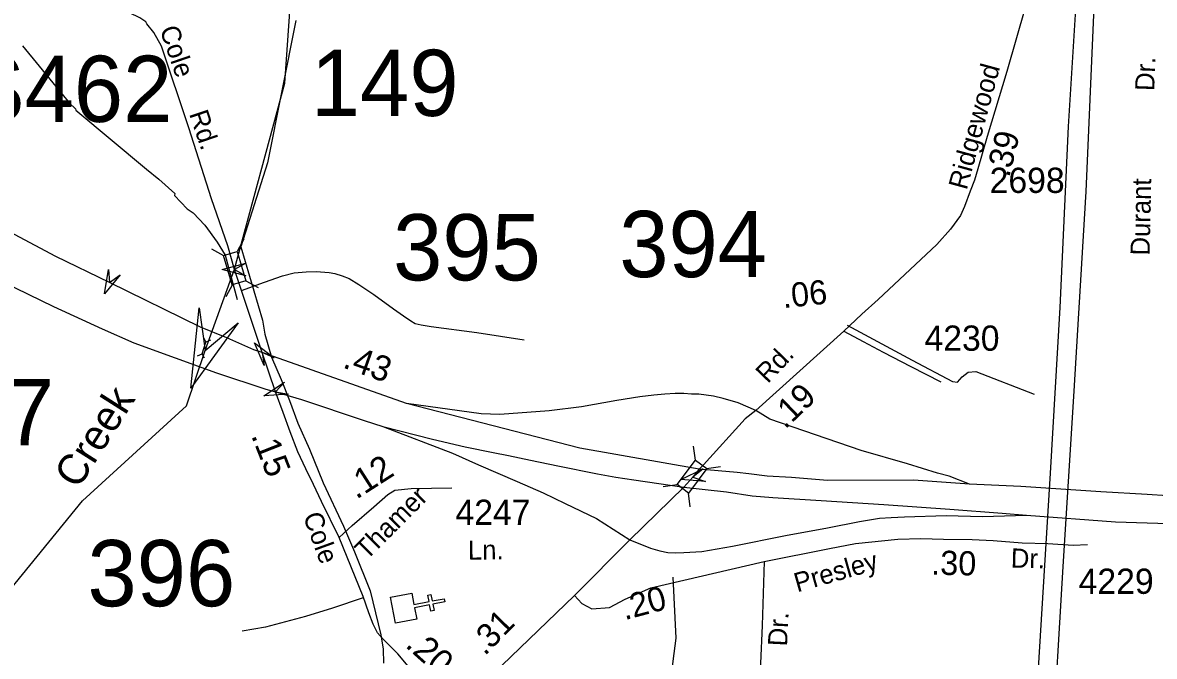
# Model space of a CAD drawing. Extents: x 1547597 to 1699558, y 810033 to 920809.
# Drawn here: x 1652640 to 1658248, y 840248 to 843387 of the extents above; entities that cross this region are included whole.
import ezdxf

# ---------------------------------------------------------------- set-up
doc = ezdxf.new("R2010")
doc.units = 0
for name, color, linetype in [('Exist Boundary Political City Limit New', 7, 'Continuous'), ('Exist Cultural Church CELL', 7, 'Continuous'), ('Exist Hydrographic Creek Single Shore', 7, 'Continuous'), ('Exist Hydrographic Misc Water Feature', 7, 'Continuous'), ('Exist Road Non-System Type 51', 7, 'Continuous'), ('Exist Road Non-System Type 51 Label', 7, 'Continuous'), ('Exist Road Primary Interstate Structure Ovrhead Sign Attributed CELL', 7, 'Continuous'), ('Exist Road Primary Interstate Structure Ovrhead Sign Number Label', 7, 'Continuous'), ('Exist Road Primary US Divided Attributed', 7, 'Continuous'), ('Exist Road Primary US Mileage Hundredths English Label', 7, 'Continuous'), ('Exist Road Primary US Ramp 1 Lane  Attributed', 7, 'Continuous'), ('Exist Road Primary US Service Attributed', 7, 'Continuous'), ('Exist Road Secondary Mileage Hundredths English Label', 7, 'Continuous'), ('Exist Road Secondary Structure Culvert Attributed CELL', 7, 'Continuous'), ('Exist Road Secondary Structure Culvert CELL', 7, 'Continuous'), ('Exist Road Secondary Structure Culvert Number Label', 7, 'Continuous'), ('Exist Road Secondary Structure Standard Bridge Attributed CELL', 7, 'Continuous'), ('Exist Road Secondary Structure Standard Bridge CELL', 7, 'Continuous'), ('Exist Road Secondary Structure Standard Bridge Number Label', 7, 'Continuous'), ('Exist Road Secondary Type 41 Attributed', 7, 'Continuous'), ('Exist Road Secondary Type 51 Attributed', 7, 'Continuous'), ('Exist Road Secondary Type 51 Label', 7, 'Continuous'), ('Exist Road Secondary Type 51 Number Label', 7, 'Continuous'), ('Exist Utilities Electrical Transmission Line', 7, 'Continuous'), ('Map Preparation Boundary City Limit Buffer Line', 7, 'Continuous'), ('Old_Level_32', 7, 'Continuous')]:
    doc.layers.add(name, color=color, linetype=linetype)

msp = doc.modelspace()

# ---------------------------------------------------------------- linework, layer by layer
at = {"layer": 'Exist Boundary Political City Limit New'}
msp.add_lwpolyline([(1653994.7, 843398.5), (1653854.3, 842693.6), (1653721.8, 842276.1), (1653828.4, 841913.2), (1653840.4, 841843.8), (1653874, 841730.8), (1653920.6, 841619.3), (1653962.5, 841516), (1654003.1, 841403.7), (1654061.2, 841274.8), (1654129.1, 841106.7), (1654229.7, 840893.5), (1654284.8, 840764.8), (1654362, 840572.4), (1654414.5, 840354.7), (1654415.5, 840354.6), (1654427.4, 840284.2), (1654428.3, 840214.2)], dxfattribs=at)
at = {"layer": 'Exist Cultural Church CELL'}
msp.add_lwpolyline([(1654568.4, 840560.6), (1654579.3, 840504.7), (1654654, 840519.1), (1654648, 840550.5), (1654663.7, 840553.5), (1654669.7, 840522.1), (1654728.8, 840533.5), (1654731.8, 840517.8), (1654672.8, 840506.4), (1654678.8, 840475), (1654663.1, 840471.9), (1654657.1, 840503.4), (1654582.3, 840488.9), (1654593.1, 840432.3), (1654488.6, 840412.2), (1654463.9, 840540.4)], close=True, dxfattribs=at)
at = {"layer": 'Exist Hydrographic Creek Single Shore'}
msp.add_lwpolyline([(1652544.9, 840536.9), (1652936.3, 841018.6), (1653452.4, 841489.5), (1653545, 841763.4), (1653690.1, 842166.6), (1653939.2, 843087.9), (1653979.2, 843655), (1654107.2, 843918.2), (1654301.3, 844117.8), (1654633.7, 844394.1), (1654903.1, 844527.3), (1655079.5, 844787.6), (1655293, 845040.5), (1655490.3, 845186.8), (1655684.2, 845392.9), (1655746, 845557.7), (1655788.2, 845758.5), (1655915.2, 845906.9), (1656075.3, 846021.8), (1656243.9, 846062.4), (1656458.2, 846023.9), (1656712.8, 846058.3), (1656966.9, 846148.5)], dxfattribs=at)
at = {"layer": 'Exist Hydrographic Misc Water Feature'}
msp.add_lwpolyline([(1652638.8, 843271.8), (1652872.6, 842988.1), (1652902.4, 842959.9), (1652904.3, 842953.9), (1653254.2, 842662.3), (1653315, 842611.9), (1653394.5, 842541.3), (1653392.6, 842531), (1653456.1, 842464.6), (1653485.4, 842444.8), (1653542.9, 842384.3), (1653603.6, 842299.4), (1653643.1, 842235.1), (1653703.2, 842016.3)], dxfattribs=at)
at = {"layer": 'Exist Road Non-System Type 51'}
for points in [[(1653724.7, 842060.2), (1653839.2, 842102), (1653927.3, 842133.4), (1653985.6, 842148.6), (1654045.3, 842152.8), (1654095.4, 842154), (1654159.1, 842150.1), (1654187.2, 842143.9), (1654223, 842133.8), (1654258.2, 842119.5), (1654306.8, 842089.3), (1654380.4, 842040.9), (1654477.8, 841970.3), (1654527.7, 841934.1), (1654563.5, 841910), (1654585.6, 841897.3), (1654615.3, 841889.7), (1654665.3, 841881.3), (1654890.9, 841852.1), (1655124.7, 841816.7)], [(1656726.7, 841888.3), (1657048.1, 841714.4), (1657247.9, 841610.1), (1657273.6, 841606.2), (1657296.1, 841632.6), (1657326.2, 841655.1), (1657363.8, 841658.9), (1657653.1, 841546.1)], [(1655861.5, 840640), (1655877.1, 840337.6), (1655851.1, 840134.3)], [(1654328.2, 840538.4), (1654175, 840486), (1654041.9, 840445.6), (1653844.3, 840393.2), (1653727.4, 840373)]]:
    msp.add_lwpolyline(points, dxfattribs=at)
at = {"layer": 'Exist Road Primary Interstate Structure Ovrhead Sign Attributed CELL'}
msp.add_lwpolyline([(1653122.7, 842138.5), (1653045.4, 842044.2), (1653065.2, 842164.5), (1653070.5, 842099.7)], close=True, dxfattribs=at)
at = {"layer": 'Exist Road Primary US Divided Attributed'}
for points in [[(1653827, 841753.1), (1653785.3, 841766.5), (1653652.2, 841826.4), (1653521.1, 841878.9), (1653070.5, 842099.7), (1652805, 842228.8), (1652496.1, 842392.6), (1652145.2, 842565.5), (1652008.3, 842641.2), (1651777.1, 842756.5), (1651585.8, 842853.4), (1651435.8, 842940.5), (1651190.5, 843060.7), (1651085.1, 843116.6)], [(1650958.7, 842877.8), (1651023.5, 842839.7), (1651318.3, 842696.3), (1651541.7, 842588.9), (1651774.7, 842477.7), (1652011.9, 842360.4), (1652269, 842232.9), (1652542.1, 842103.3), (1652793.2, 841981.9), (1653034.5, 841870.6), (1653191.9, 841801), (1653601, 841651.7), (1653844.6, 841572.2), (1653893.7, 841558.5)], [(1654542.2, 841500.3), (1653827, 841753.1)], [(1653893.7, 841558.5), (1654021.7, 841521), (1654333.3, 841416.4), (1654424.7, 841387.2)], [(1655993.2, 841174.6), (1655401.1, 841278.6), (1654542.2, 841500.3)], [(1654424.7, 841387.2), (1654671, 841323.9), (1654833.8, 841285.4), (1654971.6, 841258.3), (1655048.5, 841242.4), (1655157, 841219.8), (1655292.8, 841191.5), (1655489.2, 841152), (1655580.1, 841136), (1655668.3, 841122.4), (1655916.4, 841086.4)], [(1657332.7, 841101.1), (1657055, 841120.7), (1656629, 841119), (1656450.1, 841133.4), (1656330, 841140.6), (1656238.4, 841152.2), (1656180.5, 841158.4), (1655993.2, 841174.6)], [(1655916.4, 841086.4), (1656127.3, 841063.4), (1656255.4, 841043.4), (1656357.1, 841034.3), (1656597.5, 841019.2), (1656907.2, 840999.5), (1657234.2, 840977.6), (1657493.9, 840957.4), (1657614.7, 840948)], [(1658413.8, 841036.7), (1658211.9, 841049.8), (1657982.3, 841063.3), (1657586.6, 841089.5), (1657332.7, 841101.1)], [(1657614.7, 840948), (1658055.7, 840914.3), (1658422.2, 840902.7)]]:
    msp.add_lwpolyline(points, dxfattribs=at)
at = {"layer": 'Exist Road Primary US Ramp 1 Lane  Attributed'}
for points in [[(1656273.4, 841465.7), (1656185.7, 841504), (1656112, 841525.7), (1656063.2, 841537.3), (1655991.3, 841546.3), (1655954.1, 841547.3), (1655916, 841549.5), (1655874, 841549.7), (1655822.1, 841546.2), (1655768, 841542.5), (1655698, 841532.9), (1655584, 841515.6), (1655409.9, 841484.5), (1655249.9, 841463.6), (1655005.5, 841445.8), (1654912.7, 841448.8), (1654542.2, 841500.3)], [(1657332.7, 841101.1), (1657231, 841140.2), (1657173.1, 841156.1), (1657025.6, 841201), (1656796, 841268.3), (1656342.1, 841422.9), (1656273.4, 841465.7)], [(1654424.7, 841387.2), (1654770.5, 841253.8), (1654899.3, 841197.2), (1655091.4, 841113.5), (1655220.1, 841057.2), (1655329.1, 841004.9), (1655483.8, 840930.8), (1655649.3, 840824.9)], [(1655649.3, 840824.9), (1655751.7, 840784.6), (1655797.4, 840770.3), (1655837.4, 840762.1), (1655876.4, 840760.8), (1655917.3, 840761.7), (1656006.4, 840766.8), (1656157.1, 840793.6), (1656420.8, 840845.9), (1656627.8, 840885.1), (1656786.8, 840915.6), (1656885.8, 840931.9), (1656944, 840935.5), (1657009.9, 840939.2), (1657215.9, 840945.8), (1657397.1, 840941), (1657614.7, 840948)]]:
    msp.add_lwpolyline(points, dxfattribs=at)
at = {"layer": 'Exist Road Primary US Service Attributed'}
for points in [[(1656314.6, 840718.1), (1656639.3, 840782.4), (1656767.2, 840807.6), (1656977.2, 840828.4), (1657091.1, 840831.7), (1657203.1, 840829.2), (1657344.9, 840826.3), (1657448.9, 840821.6), (1657592.7, 840810.9), (1657720.7, 840806.1), (1657846.6, 840799.3), (1657917.3, 840801.4)], [(1655375.2, 840549.7), (1655411.2, 840509), (1655461.4, 840482.6), (1655547.6, 840489.8), (1655626.6, 840530.5), (1655753.5, 840588), (1656314.6, 840718.1)]]:
    msp.add_lwpolyline(points, dxfattribs=at)
at = {"layer": 'Exist Road Secondary Structure Culvert Attributed CELL'}
msp.add_lwpolyline([(1653708.7, 841900), (1653473, 841576.9), (1653515.5, 841974.6), (1653545, 841763.4)], close=True, dxfattribs=at)
at = {"layer": 'Exist Road Secondary Structure Culvert CELL'}
for p, q in [((1653529.1, 841747), (1653548.2, 841804.4)), ((1653536.2, 841826.8), (1653548.2, 841804.4)), ((1653571.2, 841815.1), (1653548.2, 841804.4)), ((1653506.1, 841736.3), (1653529.1, 841747)), ((1653541.1, 841724.6), (1653529.1, 841747))]:
    msp.add_line(p, q, dxfattribs=at)
at = {"layer": 'Exist Road Secondary Structure Standard Bridge Attributed CELL'}
for points in [[(1653746.4, 842132.3), (1653628.7, 842163.8), (1653746.4, 842195.4), (1653689.6, 842163.8)], [(1653836.8, 841688.9), (1653789.7, 841801.4), (1653886.7, 841727.5), (1653827, 841753.1)], [(1653957.6, 841546.4), (1653835.9, 841539.3), (1653937.7, 841606.3), (1653893.7, 841558.5)], [(1656023.3, 841114.2), (1655901.8, 841124.4), (1656012.1, 841176.3), (1655961.8, 841135.2)]]:
    msp.add_lwpolyline(points, close=True, dxfattribs=at)
at = {"layer": 'Exist Road Secondary Structure Standard Bridge CELL'}
for p, q in [((1653736.9, 842314.6), (1653704, 842253.9)), ((1653575.6, 842266.8), (1653636.3, 842233.9)), ((1653680.4, 842089.4), (1653647.4, 842028.7)), ((1653746.5, 842108.9), (1653807.2, 842076)), ((1655974.3, 841220), (1655964.7, 841288.4)), ((1656029.3, 841178.4), (1656097.6, 841188)), ((1655814.6, 841090.1), (1655882.9, 841099.7)), ((1655948.8, 840988.8), (1655939.2, 841057.1))]:
    msp.add_line(p, q, dxfattribs=at)
for points in [[(1653704, 842253.9), (1653746.9, 842109), (1653679.2, 842089), (1653636.3, 842233.9)], [(1655882.9, 841099.7), (1655974, 841220.2), (1656030.3, 841177.7), (1655939.2, 841057.1)]]:
    msp.add_lwpolyline(points, close=True, dxfattribs=at)
at = {"layer": 'Exist Road Secondary Type 41 Attributed'}
msp.add_lwpolyline([(1656708.8, 841858.7), (1656805.7, 841807.9), (1656904.9, 841755), (1657041.3, 841684), (1657190, 841607.3)], dxfattribs=at)
at = {"layer": 'Exist Road Secondary Type 51 Attributed'}
for points in [[(1653827, 841753.1), (1653724.7, 842060.2), (1653689.6, 842163.8), (1653656.6, 842282.2), (1653576.6, 842515), (1653463.8, 842865.9), (1653327.5, 843270.9), (1653289.9, 843339.1), (1653255, 843380.9), (1653249.9, 843390.8), (1653221.7, 843412), (1653170, 843435.5), (1652953.8, 843550.7), (1652920.9, 843581.3), (1652892.7, 843630.7), (1652883.3, 843654.2), (1652873.9, 843682.4), (1652848, 843757.7), (1652751.7, 844110.4), (1652723.5, 844171.6), (1652695.3, 844228), (1652514, 844470.9)], [(1657664.8, 843652.5), (1657609, 843468.2), (1657516.8, 843145.1), (1657419.4, 842822.8), (1657374, 842663.6), (1657357.1, 842607.2), (1657335.6, 842552.8), (1657308.1, 842475.9), (1657287.2, 842432.6), (1657238.2, 842364.4), (1657169.7, 842288.1), (1656880.4, 842016.1), (1656799.1, 841943.3), (1656708.8, 841858.7)], [(1656708.8, 841858.7), (1656273.4, 841465.7)], [(1653893.7, 841558.5), (1653827, 841753.1)], [(1654209.1, 840835.9), (1654120.4, 841015.6), (1654081.7, 841100), (1654043.1, 841177.4), (1654004.4, 841261.7), (1653965.8, 841360.2), (1653930.6, 841455.2), (1653893.7, 841558.5)], [(1656273.4, 841465.7), (1656221.3, 841423.8), (1656014.4, 841195.9), (1655993.2, 841174.6)], [(1655993.2, 841174.6), (1655961.8, 841135.2), (1655916.4, 841086.4)], [(1654209.1, 840835.9), (1654272.8, 840895.5), (1654379.9, 840989), (1654449.9, 841049.1), (1654484.5, 841071.2), (1654566.2, 841079.5), (1654766.9, 841082.3)], [(1655916.4, 841086.4), (1655649.3, 840824.9)], [(1654784.6, 839978.2), (1654679.2, 840076.7), (1654626.4, 840129.4), (1654559.7, 840189.2), (1654499.9, 840259.6), (1654426.1, 840333.4), (1654398, 840365), (1654376.9, 840407.2), (1654355.8, 840463.5), (1654327.7, 840544.4), (1654209.1, 840835.9)], [(1655649.3, 840824.9), (1655375.2, 840549.7)], [(1656314.6, 840718.1), (1656304.2, 840400.2), (1656288.6, 840024.9), (1656278.2, 839654.8), (1656257.3, 839321.2)], [(1655375.2, 840549.7), (1655015.1, 840202.4), (1654784.6, 839978.2)]]:
    msp.add_lwpolyline(points, dxfattribs=at)
at = {"layer": 'Exist Utilities Electrical Transmission Line'}
for points in [[(1657931.2, 846969.5), (1657943.1, 846649.3), (1657947.5, 845743.1), (1657932.9, 844915.4), (1657885.9, 843905.8), (1657821.5, 842873.5), (1657779.3, 841976.9), (1657732.8, 841155.4), (1657669.9, 840134.1), (1657620.3, 839232.7), (1657563.4, 838215.3), (1657510.7, 837381.7), (1657486.7, 836898.1), (1657478.7, 836713.8), (1657150, 836636), (1656654.6, 836512.4), (1656127.3, 836385), (1655991, 836354.8)], [(1656087.9, 836267.6), (1656589.2, 836397.3), (1657052.2, 836505.3), (1657359, 836581.3), (1657577.5, 836632.5), (1657601.2, 837110.5), (1657639.6, 837926.2), (1657685.4, 838851.7), (1657741.2, 839775.1), (1657796.9, 840692.5), (1657849.6, 841535.8), (1657910.7, 842551.3), (1657950.2, 843464.8), (1657997.9, 844374.3), (1658036.4, 845204), (1658041, 845876.1), (1658033.6, 846544.2), (1658034.8, 846800.3), (1658033.2, 846986.2)]]:
    msp.add_lwpolyline(points, dxfattribs=at)
at = {"layer": 'Map Preparation Boundary City Limit Buffer Line'}
msp.add_lwpolyline([(1653994.7, 843398.5), (1653854.3, 842693.6), (1653721.8, 842276.1), (1653828.4, 841913.2), (1653840.4, 841843.8), (1653874, 841730.8), (1653920.6, 841619.3), (1653962.5, 841516), (1654003.1, 841403.7), (1654061.2, 841274.8), (1654129.1, 841106.7), (1654229.7, 840893.5), (1654284.8, 840764.8), (1654362, 840572.4), (1654414.5, 840354.7), (1654415.5, 840354.6), (1654427.4, 840284.2), (1654428.3, 840214.2)], dxfattribs=at)

# ---------------------------------------------------------------- texts
at = {"layer": 'Exist Road Non-System Type 51 Label'}
for s, rotation, p in [('Cole', 288.9486, (1653318.3, 843354.4)), ('Rd.', 288.6699, (1653464.3, 842935.9))]:
    msp.add_text(s, height=95, rotation=rotation, dxfattribs=at).set_placement(p)
at = {"layer": 'Exist Road Primary Interstate Structure Ovrhead Sign Number Label'}
msp.add_text('S462', height=328.08, dxfattribs=at).set_placement((1652357.4, 842895.6))
at = {"layer": 'Exist Road Primary US Mileage Hundredths English Label'}
msp.add_text('.43', height=125, rotation=340.5319, dxfattribs=at).set_placement((1654221.4, 841680))
at = {"layer": 'Exist Road Secondary Mileage Hundredths English Label'}
for s, height, rotation, p in [('.39', 120, 76.0642, (1657528.7, 842616.8)), ('.06', 120, 5.9111, (1656410, 841972.7)), ('.19', 120, 43.7002, (1656418.4, 841370.2)), ('.15', 125, 291.4361, (1653771.5, 841341.9)), ('.12', 125, 32.6192, (1654293.9, 841023.3)), ('.30', 120, 358.7332, (1657141.6, 840652.8)), ('.20', 120, 14.8723, (1655623.7, 840426.6)), ('.31', 120, 45.6632, (1654930.2, 840247.6)), ('.20', 125, 318.1625, (1654531.5, 840298.3))]:
    msp.add_text(s, height=height, rotation=rotation, dxfattribs=at).set_placement(p)
at = {"layer": 'Exist Road Secondary Structure Culvert Number Label'}
msp.add_text('C397', height=328.08, dxfattribs=at).set_placement((1651746.8, 841293.3))
at = {"layer": 'Exist Road Secondary Structure Standard Bridge Number Label'}
for s, p in [('149', (1654068.5, 842925)), ('394', (1655596.9, 842126.6)), ('395', (1654475.9, 842110.5)), ('396', (1652961.5, 840495.9))]:
    msp.add_text(s, height=328.08, dxfattribs=at).set_placement(p)
at = {"layer": 'Exist Road Secondary Type 51 Label'}
for s, rotation, p in [('Ridgewood', 74.7966, (1657318, 842554.7)), ('Dr.', 87.955, (1658247.6, 843047.7)), ('Durant', 88.7406, (1658224.7, 842233.1)), ('Rd.', 46.0383, (1656331.9, 841596.3)), ('Thamer', 44.9731, (1654344.3, 840720.7)), ('Cole', 290.0915, (1654028.3, 840943)), ('Ln.', 0.7027, (1654847.5, 840726.5)), ('Dr.', 358.4124, (1657536.1, 840688)), ('Presley', 15.8308, (1656478.4, 840564.6)), ('Dr.', 87.1681, (1656427.8, 840296))]:
    msp.add_text(s, height=95, rotation=rotation, dxfattribs=at).set_placement(p)
at = {"layer": 'Exist Road Secondary Type 51 Number Label'}
for s, p in [('2698', (1657432, 842543.8)), ('4230', (1657109.2, 841761.9)), ('4247', (1654785.1, 840899.1)), ('4229', (1657873, 840557.5))]:
    msp.add_text(s, height=125, dxfattribs=at).set_placement(p)
at = {"layer": 'Old_Level_32'}
msp.add_text('Creek', height=150, rotation=57.5972, dxfattribs=at).set_placement((1652915, 841071.4))

doc.saveas('drawing.dxf')
